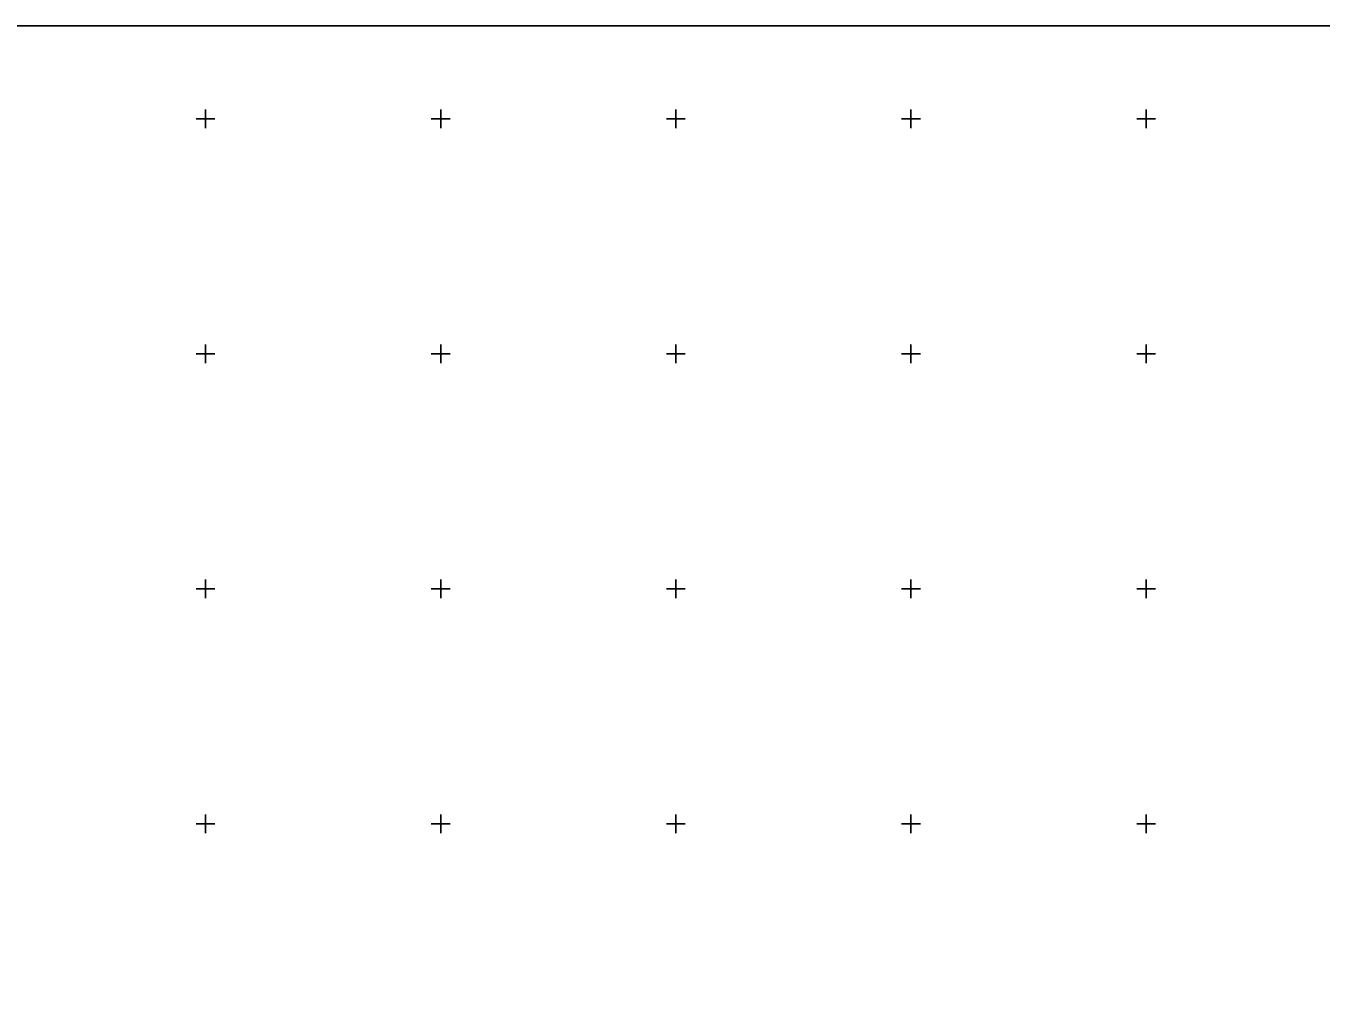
# Model space of a CAD drawing. Extents: x 528816 to 533196, y 6574767 to 6575847.
# Drawn here: x 531411.8 to 531687.2, y 6575063.4 to 6575269.8 of the extents above; entities that cross this region are included whole.
import ezdxf

# ---------------------------------------------------------------- set-up
doc = ezdxf.new("R2010")
doc.units = 0
doc.layers.add('VORK', color=7, linetype='Continuous')
doc.layers.add('VORMISTUS', color=7, linetype='Continuous')

msp = doc.modelspace()

# ---------------------------------------------------------------- linework, layer by layer
at = {"layer": 'VORK'}
for p, q in [((531448, 6575250), (531452, 6575250)), ((531450, 6575252), (531450, 6575248)), ((531498, 6575250), (531502, 6575250)), ((531500, 6575252), (531500, 6575248)), ((531548, 6575250), (531552, 6575250)), ((531550, 6575252), (531550, 6575248)), ((531598, 6575250), (531602, 6575250)), ((531600, 6575252), (531600, 6575248)), ((531648, 6575250), (531652, 6575250)), ((531650, 6575252), (531650, 6575248)), ((531448, 6575200), (531452, 6575200)), ((531450, 6575202), (531450, 6575198)), ((531498, 6575200), (531502, 6575200)), ((531500, 6575202), (531500, 6575198)), ((531548, 6575200), (531552, 6575200)), ((531550, 6575202), (531550, 6575198)), ((531598, 6575200), (531602, 6575200)), ((531600, 6575202), (531600, 6575198)), ((531648, 6575200), (531652, 6575200)), ((531650, 6575202), (531650, 6575198)), ((531450, 6575152), (531450, 6575148)), ((531500, 6575152), (531500, 6575148)), ((531550, 6575152), (531550, 6575148)), ((531600, 6575152), (531600, 6575148)), ((531650, 6575152), (531650, 6575148)), ((531448, 6575150), (531452, 6575150)), ((531498, 6575150), (531502, 6575150)), ((531548, 6575150), (531552, 6575150)), ((531598, 6575150), (531602, 6575150)), ((531648, 6575150), (531652, 6575150)), ((531450, 6575102), (531450, 6575098)), ((531500, 6575102), (531500, 6575098)), ((531550, 6575102), (531550, 6575098)), ((531600, 6575102), (531600, 6575098)), ((531650, 6575102), (531650, 6575098)), ((531448, 6575100), (531452, 6575100)), ((531498, 6575100), (531502, 6575100)), ((531548, 6575100), (531552, 6575100)), ((531598, 6575100), (531602, 6575100)), ((531648, 6575100), (531652, 6575100))]:
    msp.add_line(p, q, dxfattribs=at)
at = {"layer": 'VORMISTUS'}
msp.add_lwpolyline([(533195.3, 6575269.79), (530714.07, 6575269.79), (530714.07, 6574767.12), (533195.3, 6574767.12)], close=True, dxfattribs=at)

doc.saveas('drawing.dxf')
